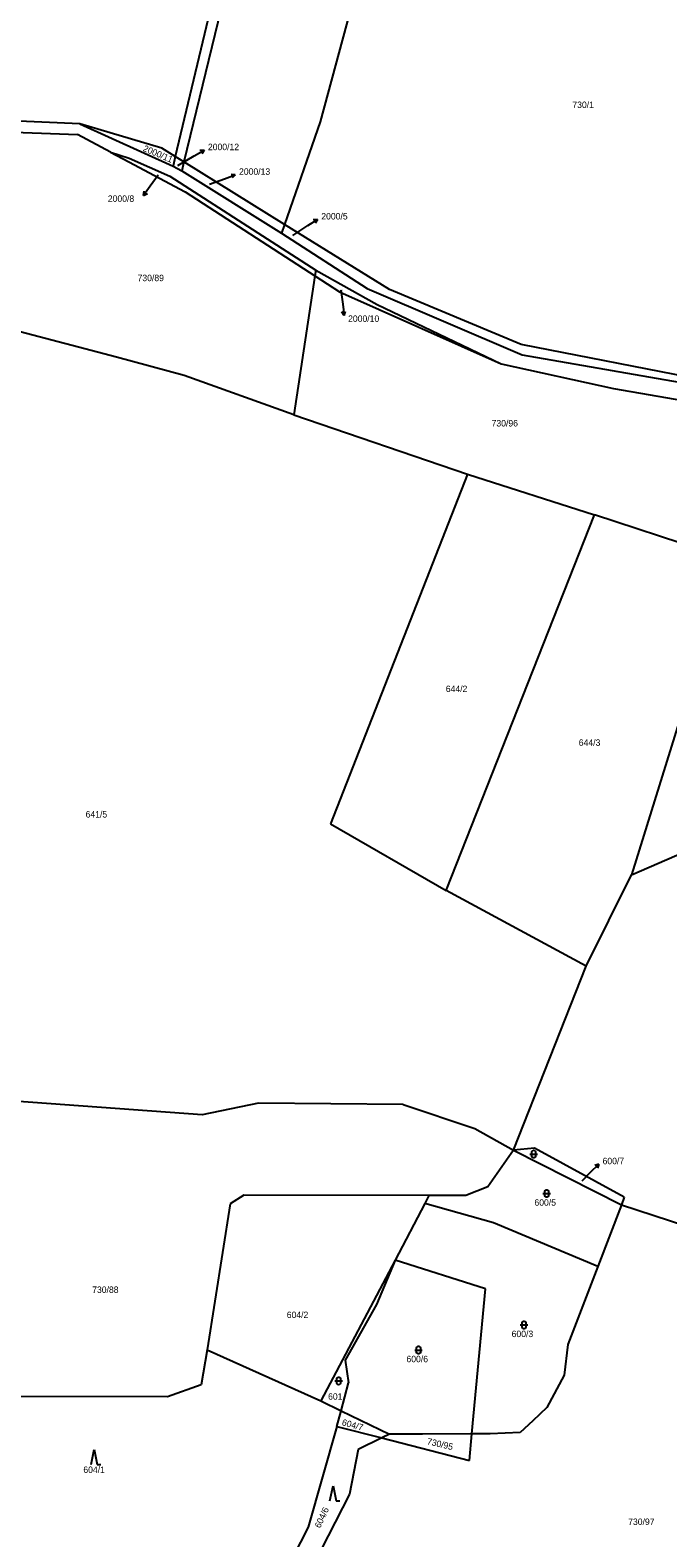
# Model space of a CAD drawing. Extents: x -795483 to -789093, y -1112258 to -1108741.
# Drawn here: x -789976.9 to -789808.8, y -1110981.4 to -1110584.2 of the extents above; entities that cross this region are included whole.
import ezdxf

# ---------------------------------------------------------------- set-up
doc = ezdxf.new("R2010")
doc.units = 0
for name, color, linetype in [('Komunikace', 7, 'Continuous'), ('Vrstva 1', 7, 'Continuous'), ('Vrstva 14', 7, 'Continuous'), ('Vrstva 16', 7, 'Continuous'), ('Vrstva 23', 7, 'Continuous')]:
    doc.layers.add(name, color=color, linetype=linetype)

msp = doc.modelspace()

# ---------------------------------------------------------------- linework, layer by layer
at = {"layer": 'Komunikace'}
for p, q in [((-789937.97, -1110619.81), (-789933.6, -1110617.29)), ((-789943.15, -1110622.37), (-789945.21, -1110625.27)), ((-789929.61, -1110624.76), (-789925.62, -1110623.31)), ((-789907.62, -1110638.23), (-789903.64, -1110635.67)), ((-789894.99, -1110652.67), (-789894.47, -1110656.36)), ((-789831.38, -1110887.27), (-789829.12, -1110885.04))]:
    msp.add_line(p, q, dxfattribs=at)
at = {"layer": 'Vrstva 1'}
for p, q in [((-789912.22, -1110519.65), (-789936.34, -1110618.9)), ((-789921.36, -1110544.78), (-789938.6, -1110617.5)), ((-789886.39, -1110556.24), (-789900.38, -1110608.33)), ((-789963.76, -1110608.83), (-790003.41, -1110607.07)), ((-789988.24, -1110610.78), (-789964.4, -1110611.7)), ((-789963.76, -1110608.83), (-789939.2, -1110620.04)), ((-789942.16, -1110615.3), (-789963.76, -1110608.83)), ((-789900.38, -1110608.33), (-789909.81, -1110635.33)), ((-789955.66, -1110616.33), (-789964.4, -1110611.7)), ((-789955.66, -1110616.33), (-789950.77, -1110617.86)), ((-789955.66, -1110616.33), (-789950.81, -1110618.9)), ((-789950.77, -1110617.86), (-789940.05, -1110622.66)), ((-789938.6, -1110617.5), (-789942.16, -1110615.3)), ((-789938.6, -1110617.5), (-789939.2, -1110620.04)), ((-789936.34, -1110618.9), (-789938.6, -1110617.5)), ((-789950.81, -1110618.9), (-789936.04, -1110626.74)), ((-789940.05, -1110622.66), (-789901.59, -1110647.43)), ((-789939.2, -1110620.04), (-789936.9, -1110621.19)), ((-789936.34, -1110618.9), (-789936.9, -1110621.19)), ((-789936.9, -1110621.19), (-789910.63, -1110637.69)), ((-789909.81, -1110635.33), (-789936.34, -1110618.9)), ((-789936.04, -1110626.74), (-789901.84, -1110648.89)), ((-789909.81, -1110635.33), (-789910.63, -1110637.69)), ((-789910.63, -1110637.69), (-789888, -1110652.26)), ((-789882.12, -1110652.48), (-789909.81, -1110635.33)), ((-789901.84, -1110648.89), (-789907.33, -1110685.49)), ((-789901.59, -1110647.43), (-789901.84, -1110648.89)), ((-789901.84, -1110648.89), (-789895.34, -1110653.1)), ((-789901.59, -1110647.43), (-789885.42, -1110656.45)), ((-789895.34, -1110653.1), (-789852.67, -1110672.08)), ((-789888, -1110652.26), (-789847.16, -1110669.71)), ((-789847.42, -1110666.94), (-789882.12, -1110652.48)), ((-789885.42, -1110656.45), (-789852.67, -1110672.08)), ((-789954.11, -1110670.34), (-789981.15, -1110663.24)), ((-789936.28, -1110675.13), (-789954.11, -1110670.34)), ((-789798.57, -1110676.49), (-789847.42, -1110666.94)), ((-789847.16, -1110669.71), (-789797.5, -1110678.34)), ((-789852.67, -1110672.08), (-789823.1, -1110678.61)), ((-789907.33, -1110685.49), (-789936.28, -1110675.13)), ((-789823.1, -1110678.61), (-789795.06, -1110683.45)), ((-789907.33, -1110685.49), (-789861.56, -1110701.14)), ((-789861.56, -1110701.14), (-789897.65, -1110793.29)), ((-789861.56, -1110701.14), (-789828.08, -1110711.82)), ((-789867.2, -1110810.82), (-789828.08, -1110711.82)), ((-789792.57, -1110723.58), (-789828.08, -1110711.82)), ((-789792.57, -1110723.58), (-789818.34, -1110806.66)), ((-789818.34, -1110806.66), (-789773.29, -1110787.21)), ((-789897.65, -1110793.29), (-789867.2, -1110810.82)), ((-789830.28, -1110830.73), (-789818.34, -1110806.66)), ((-789830.28, -1110830.73), (-789867.2, -1110810.82)), ((-789849.45, -1110879.26), (-789830.28, -1110830.73)), ((-789931.5, -1110869.89), (-789991.73, -1110865.53)), ((-789916.66, -1110866.83), (-789931.5, -1110869.89)), ((-789878.58, -1110867.16), (-789916.66, -1110866.83)), ((-789878.58, -1110867.16), (-789859.64, -1110873.48)), ((-789859.64, -1110873.48), (-789849.45, -1110879.26)), ((-789849.45, -1110879.26), (-789856.24, -1110888.85)), ((-789843.91, -1110878.72), (-789849.45, -1110879.26)), ((-789849.45, -1110879.26), (-789821.02, -1110893.65)), ((-789820.24, -1110891.62), (-789843.91, -1110878.72)), ((-789856.24, -1110888.85), (-789862.05, -1110891.21)), ((-789920.5, -1110891.05), (-789924.18, -1110893.4)), ((-789871.73, -1110891.18), (-789920.5, -1110891.05)), ((-789871.73, -1110891.18), (-789872.82, -1110893.25)), ((-789862.05, -1110891.21), (-789871.73, -1110891.18)), ((-789820.24, -1110891.62), (-789821.02, -1110893.65)), ((-789924.18, -1110893.4), (-789930.19, -1110931.83)), ((-789872.82, -1110893.25), (-789880.67, -1110908.18)), ((-789854.69, -1110898.4), (-789872.82, -1110893.25)), ((-789821.02, -1110893.65), (-789827.23, -1110909.84)), ((-789821.02, -1110893.65), (-789775.76, -1110908.39)), ((-789827.23, -1110909.84), (-789854.69, -1110898.4)), ((-789880.67, -1110908.18), (-789900.2, -1110945.3)), ((-789880.67, -1110908.18), (-789885.55, -1110919.86)), ((-789856.83, -1110915.76), (-789880.67, -1110908.18)), ((-789827.23, -1110909.84), (-789835.14, -1110930.45)), ((-789860.43, -1110953.99), (-789856.83, -1110915.76)), ((-789885.55, -1110919.86), (-789893.8, -1110934.51)), ((-789930.19, -1110931.83), (-789931.77, -1110941.01)), ((-789930.19, -1110931.83), (-789900.2, -1110945.3)), ((-789835.14, -1110930.45), (-789836.11, -1110938.54)), ((-789893.8, -1110934.51), (-789892.97, -1110940.54)), ((-789836.11, -1110938.54), (-789840.66, -1110947)), ((-789940.65, -1110944.19), (-789990.81, -1110944.11)), ((-789931.77, -1110941.01), (-789940.65, -1110944.19)), ((-789894.92, -1110947.86), (-789892.97, -1110940.54)), ((-789900.2, -1110945.3), (-789894.92, -1110947.86)), ((-789896.03, -1110952.04), (-789894.92, -1110947.86)), ((-789894.92, -1110947.86), (-789882.13, -1110954.04)), ((-789840.66, -1110947), (-789844.33, -1110950.51)), ((-789896.03, -1110952.04), (-789903.57, -1110978.52)), ((-789896.03, -1110952.04), (-789884.16, -1110955.03)), ((-789844.33, -1110950.51), (-789847.69, -1110953.61)), ((-789884.16, -1110955.03), (-789890.43, -1110958.08)), ((-789882.13, -1110954.04), (-789884.16, -1110955.03)), ((-789884.16, -1110955.03), (-789861.08, -1110960.94)), ((-789873.45, -1110954.08), (-789882.13, -1110954.04)), ((-789860.43, -1110953.99), (-789873.45, -1110954.08)), ((-789861.08, -1110960.94), (-789860.43, -1110953.99)), ((-789855.59, -1110953.95), (-789860.43, -1110953.99)), ((-789847.69, -1110953.61), (-789855.59, -1110953.95)), ((-789890.43, -1110958.08), (-789892.71, -1110969.82)), ((-789892.71, -1110969.82), (-789902.09, -1110988.21)), ((-789903.57, -1110978.52), (-789914.77, -1111000.34))]:
    msp.add_line(p, q, dxfattribs=at)
at = {"layer": 'Vrstva 16'}
for p, q in [((-789933.6, -1110617.29), (-789931, -1110615.79)), ((-789931, -1110615.79), (-789932.12, -1110615.86)), ((-789931, -1110615.79), (-789931.62, -1110616.72)), ((-789925.62, -1110623.31), (-789922.8, -1110622.28)), ((-789922.8, -1110622.28), (-789923.91, -1110622.16)), ((-789922.8, -1110622.28), (-789923.57, -1110623.09)), ((-789945.21, -1110625.27), (-789946.95, -1110627.71)), ((-789946.95, -1110627.71), (-789946.78, -1110626.61)), ((-789946.95, -1110627.71), (-789945.96, -1110627.19)), ((-789903.64, -1110635.67), (-789901.12, -1110634.05)), ((-789901.12, -1110634.05), (-789902.23, -1110634.17)), ((-789901.12, -1110634.05), (-789901.69, -1110635.01)), ((-789894.06, -1110659.33), (-789894.69, -1110658.41)), ((-789894.47, -1110656.36), (-789894.06, -1110659.33)), ((-789894.06, -1110659.33), (-789893.7, -1110658.27)), ((-789829.12, -1110885.04), (-789826.98, -1110882.93)), ((-789826.98, -1110882.93), (-789828.05, -1110883.28)), ((-789826.98, -1110882.93), (-789827.34, -1110883.99))]:
    msp.add_line(p, q, dxfattribs=at)
at = {"layer": 'Vrstva 23'}
for p, q in [((-789845.13, -1110880.26), (-789843.13, -1110880.26)), ((-789844.63, -1110879.66), (-789844.53, -1110879.46)), ((-789844.63, -1110880.86), (-789844.63, -1110879.66)), ((-789844.53, -1110881.06), (-789844.63, -1110880.86)), ((-789844.53, -1110879.46), (-789844.43, -1110879.36)), ((-789844.43, -1110879.36), (-789844.23, -1110879.26)), ((-789844.23, -1110879.26), (-789844.03, -1110879.26)), ((-789844.03, -1110879.26), (-789843.83, -1110879.36)), ((-789843.83, -1110879.36), (-789843.73, -1110879.46)), ((-789843.73, -1110879.46), (-789843.63, -1110879.66)), ((-789843.63, -1110880.86), (-789843.73, -1110881.06)), ((-789843.63, -1110879.66), (-789843.63, -1110880.86)), ((-789844.43, -1110881.16), (-789844.53, -1110881.06)), ((-789844.23, -1110881.26), (-789844.43, -1110881.16)), ((-789844.03, -1110881.26), (-789844.23, -1110881.26)), ((-789843.83, -1110881.16), (-789844.03, -1110881.26)), ((-789843.73, -1110881.06), (-789843.83, -1110881.16)), ((-789841.72, -1110890.65), (-789839.72, -1110890.65)), ((-789841.22, -1110890.05), (-789841.12, -1110889.85)), ((-789841.22, -1110891.25), (-789841.22, -1110890.05)), ((-789841.12, -1110891.45), (-789841.22, -1110891.25)), ((-789841.12, -1110889.85), (-789841.02, -1110889.75)), ((-789841.02, -1110891.55), (-789841.12, -1110891.45)), ((-789841.02, -1110889.75), (-789840.82, -1110889.65)), ((-789840.82, -1110891.65), (-789841.02, -1110891.55)), ((-789840.82, -1110889.65), (-789840.62, -1110889.65)), ((-789840.62, -1110891.65), (-789840.82, -1110891.65)), ((-789840.62, -1110889.65), (-789840.42, -1110889.75)), ((-789840.42, -1110891.55), (-789840.62, -1110891.65)), ((-789840.42, -1110889.75), (-789840.32, -1110889.85)), ((-789840.32, -1110891.45), (-789840.42, -1110891.55)), ((-789840.32, -1110889.85), (-789840.22, -1110890.05)), ((-789840.22, -1110891.25), (-789840.32, -1110891.45)), ((-789840.22, -1110890.05), (-789840.22, -1110891.25)), ((-789847.2, -1110924.67), (-789847.1, -1110924.47)), ((-789847.1, -1110924.47), (-789847, -1110924.37)), ((-789847, -1110924.37), (-789846.8, -1110924.27)), ((-789846.8, -1110924.27), (-789846.6, -1110924.27)), ((-789846.6, -1110924.27), (-789846.4, -1110924.37)), ((-789846.4, -1110924.37), (-789846.3, -1110924.47)), ((-789846.3, -1110924.47), (-789846.2, -1110924.67)), ((-789847.7, -1110925.27), (-789845.7, -1110925.27)), ((-789847.2, -1110925.87), (-789847.2, -1110924.67)), ((-789847.1, -1110926.07), (-789847.2, -1110925.87)), ((-789847, -1110926.17), (-789847.1, -1110926.07)), ((-789846.8, -1110926.27), (-789847, -1110926.17)), ((-789846.6, -1110926.27), (-789846.8, -1110926.27)), ((-789846.4, -1110926.17), (-789846.6, -1110926.27)), ((-789846.3, -1110926.07), (-789846.4, -1110926.17)), ((-789846.2, -1110925.87), (-789846.3, -1110926.07)), ((-789846.2, -1110924.67), (-789846.2, -1110925.87)), ((-789875.49, -1110931.89), (-789873.49, -1110931.89)), ((-789874.99, -1110931.29), (-789874.89, -1110931.09)), ((-789874.99, -1110932.49), (-789874.99, -1110931.29)), ((-789874.89, -1110932.69), (-789874.99, -1110932.49)), ((-789874.89, -1110931.09), (-789874.79, -1110930.99)), ((-789874.79, -1110930.99), (-789874.59, -1110930.89)), ((-789874.59, -1110930.89), (-789874.39, -1110930.89)), ((-789874.39, -1110930.89), (-789874.19, -1110930.99)), ((-789874.19, -1110930.99), (-789874.09, -1110931.09)), ((-789874.09, -1110931.09), (-789873.99, -1110931.29)), ((-789873.99, -1110932.49), (-789874.09, -1110932.69)), ((-789873.99, -1110931.29), (-789873.99, -1110932.49)), ((-789874.79, -1110932.79), (-789874.89, -1110932.69)), ((-789874.59, -1110932.89), (-789874.79, -1110932.79)), ((-789874.39, -1110932.89), (-789874.59, -1110932.89)), ((-789874.19, -1110932.79), (-789874.39, -1110932.89)), ((-789874.09, -1110932.69), (-789874.19, -1110932.79)), ((-789896.52, -1110940.01), (-789894.52, -1110940.01)), ((-789896.02, -1110939.41), (-789895.92, -1110939.21)), ((-789896.02, -1110940.61), (-789896.02, -1110939.41)), ((-789895.92, -1110939.21), (-789895.82, -1110939.11)), ((-789895.82, -1110939.11), (-789895.62, -1110939.01)), ((-789895.62, -1110939.01), (-789895.42, -1110939.01)), ((-789895.42, -1110939.01), (-789895.22, -1110939.11)), ((-789895.22, -1110939.11), (-789895.12, -1110939.21)), ((-789895.12, -1110939.21), (-789895.02, -1110939.41)), ((-789895.02, -1110939.41), (-789895.02, -1110940.61)), ((-789895.92, -1110940.81), (-789896.02, -1110940.61)), ((-789895.82, -1110940.91), (-789895.92, -1110940.81)), ((-789895.62, -1110941.01), (-789895.82, -1110940.91)), ((-789895.42, -1110941.01), (-789895.62, -1110941.01)), ((-789895.22, -1110940.91), (-789895.42, -1110941.01)), ((-789895.12, -1110940.81), (-789895.22, -1110940.91)), ((-789895.02, -1110940.61), (-789895.12, -1110940.81)), ((-789960.8, -1110962.06), (-789960, -1110958.06)), ((-789960, -1110958.06), (-789959.2, -1110962.06)), ((-789959.2, -1110962.06), (-789958.2, -1110962.06)), ((-789897.83, -1110971.63), (-789897.03, -1110967.63)), ((-789897.03, -1110967.63), (-789896.23, -1110971.63)), ((-789896.23, -1110971.63), (-789895.23, -1110971.63))]:
    msp.add_line(p, q, dxfattribs=at)

# ---------------------------------------------------------------- texts
at = {"layer": 'Vrstva 14'}
for s, height, p in [('730/1', 1.7, (-789833.94, -1110604.68)), ('2000/8', 0.1, (-789943.15, -1110622.37)), ('2000/12', 0.1, (-789937.97, -1110619.81)), ('2000/13', 0.1, (-789929.61, -1110624.76)), ('2000/5', 0.1, (-789907.62, -1110638.23)), ('730/89', 1.7, (-789948.55, -1110650.3)), ('2000/10', 0.1, (-789894.99, -1110652.67)), ('730/96', 1.7, (-789855.23, -1110688.58)), ('644/2', 1.7, (-789867.3, -1110758.54)), ('644/3', 1.7, (-789832.25, -1110772.71)), ('641/5', 1.7, (-789962.24, -1110791.6)), ('600/7', 0.1, (-789831.38, -1110887.27)), ('600/5', 1.7, (-789843.94, -1110893.85)), ('730/88', 1.7, (-789960.51, -1110916.84)), ('604/2', 1.7, (-789909.22, -1110923.45)), ('600/3', 1.7, (-789849.95, -1110928.47)), ('600/6', 1.7, (-789877.67, -1110935.09)), ('604/1', 1.7, (-789962.84, -1110964.26)), ('730/97', 1.7, (-789819.23, -1110977.97))]:
    msp.add_text(s, height=height, dxfattribs=at).set_placement(p)
for s, rotation, p in [('2000/11', 337.0188, (-789947.26, -1110615.94)), ('601', 0.2273, (-789898.33, -1110944.97)), ('604/7', 344.601, (-789894.82, -1110951.66)), ('730/95', 346.856, (-789872.37, -1110956.69)), ('604/6', 65.2298, (-789900.41, -1110978.95))]:
    msp.add_text(s, height=1.7, rotation=rotation, dxfattribs=at).set_placement(p)
at = {"layer": 'Vrstva 16'}
for s, p in [('2000/12', (-789930, -1110615.79)), ('2000/13', (-789921.8, -1110622.28)), ('2000/8', (-789956.39, -1110629.41)), ('2000/5', (-789900.12, -1110634.05)), ('2000/10', (-789893.06, -1110661.03)), ('600/7', (-789825.98, -1110882.93))]:
    msp.add_text(s, height=1.7, dxfattribs=at).set_placement(p)

doc.saveas('drawing.dxf')
